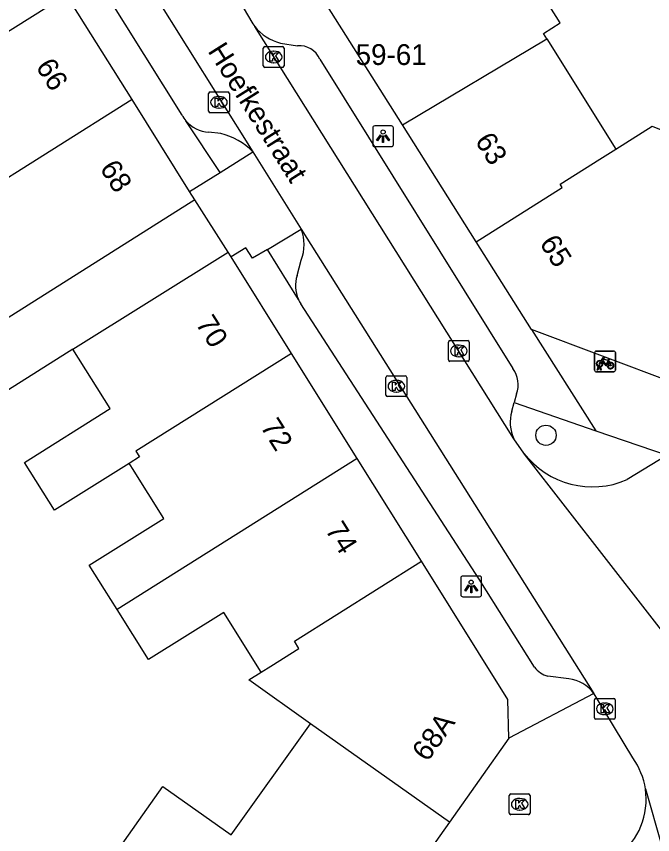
# Model space of a CAD drawing. Extents: x 161801 to 162379, y 382315 to 382832.
# Drawn here: x 162095.18 to 162125.8, y 382446.1 to 382485.49 of the extents above; entities that cross this region are included whole.
import ezdxf

# ---------------------------------------------------------------- set-up
doc = ezdxf.new("R2010")
doc.units = 0
for name, color, linetype in [('IMGEO_Boom', 7, 'Continuous'), ('IMGEO_Fietsenrek', 7, 'Continuous'), ('IMGEO_Fietspad_open', 7, 'Continuous'), ('IMGEO_Kolk', 7, 'Continuous'), ('IMGEO_Lichtpunt', 7, 'Continuous'), ('IMGEO_Openbare_ruimte_label', 7, 'Continuous'), ('IMGEO_Pand', 7, 'Continuous'), ('IMGEO_Pand_nummerreeks', 7, 'Continuous'), ('IMGEO_Parkeervlak_open', 7, 'Continuous'), ('IMGEO_Rijbaan_lokaal_open', 7, 'Continuous'), ('IMGEO_Voetpad_open', 7, 'Continuous')]:
    doc.layers.add(name, color=color, linetype=linetype)

msp = doc.modelspace()

# ---------------------------------------------------------------- linework, layer by layer
at = {"layer": 'IMGEO_Boom'}
msp.add_circle((162120.667, 382465.328), 0.489, dxfattribs=at)
at = {"layer": 'IMGEO_Fietsenrek'}
for p, q in [((162123.082, 382469.383), (162123.923, 382469.383)), ((162123.923, 382469.383), (162123.082, 382469.383)), ((162124.007, 382469.308), (162124.007, 382468.467)), ((162124.007, 382468.467), (162124.007, 382469.308)), ((162123.007, 382468.458), (162123.007, 382469.299)), ((162123.007, 382469.299), (162123.007, 382468.458)), ((162123.694, 382468.932), (162123.73, 382468.837)), ((162123.134, 382468.467), (162123.173, 382468.627)), ((162123.203, 382468.615), (162123.168, 382468.467)), ((162123.245, 382468.639), (162123.244, 382468.643)), ((162123.286, 382468.467), (162123.252, 382468.609)), ((162123.276, 382468.65), (162123.277, 382468.643)), ((162123.284, 382468.613), (162123.319, 382468.467)), ((162123.932, 382468.383), (162123.091, 382468.383)), ((162123.091, 382468.383), (162123.932, 382468.383)), ((162123.168, 382468.467), (162123.134, 382468.467)), ((162123.319, 382468.467), (162123.286, 382468.467))]:
    msp.add_line(p, q, dxfattribs=at)
for points in [[(162123.32, 382468.909), (162123.415, 382469.073), (162123.501, 382469.059), (162123.503, 382469.05), (162123.447, 382469.039), (162123.42, 382468.994), (162123.676, 382468.953)], [(162123.616, 382468.665), (162123.566, 382468.665), (162123.375, 382468.916), (162123.356, 382468.884)], [(162123.663, 382468.928), (162123.406, 382468.969), (162123.389, 382468.94), (162123.556, 382468.72), (162123.663, 382468.928)], [(162123.676, 382468.953), (162123.701, 382469.002), (162123.695, 382469.006), (162123.672, 382469.01), (162123.66, 382469.017), (162123.659, 382469.02), (162123.661, 382469.025), (162123.756, 382469.01), (162123.758, 382469), (162123.748, 382468.987), (162123.736, 382468.981), (162123.722, 382468.987), (162123.694, 382468.932)], [(162123.341, 382468.857), (162123.289, 382468.767), (162123.249, 382468.742), (162123.25, 382468.789), (162123.305, 382468.883)], [(162123.711, 382468.83), (162123.681, 382468.907), (162123.572, 382468.689), (162123.615, 382468.689)], [(162123.645, 382468.689), (162123.765, 382468.688), (162123.721, 382468.802)], [(162123.741, 382468.809), (162123.796, 382468.664), (162123.646, 382468.664)]]:
    msp.add_lwpolyline(points, dxfattribs=at)
for centre, radius, start, end in [((162123.085, 382469.305), 0.0779, 92.4484, 184.2845), ((162123.085, 382469.305), 0.0779, 92.4484, 184.2845), ((162123.929, 382469.305), 0.0779, 2.4484, 94.2845), ((162123.929, 382469.305), 0.0779, 2.4484, 94.2845), ((162123.247, 382468.768), 0.159, 62.6766, 242.1369), ((162123.247, 382468.768), 0.129, 63.3192, 238.903), ((162123.227, 382468.639), 0.0499, 12.8025, 158.6934), ((162123.247, 382468.768), 0.159, 253.9967, 271.7867), ((162123.227, 382468.639), 0.0174, 12.8025, 163.4502), ((162123.247, 382468.768), 0.129, 253.415, 269.0204), ((162123.247, 382468.768), 0.129, 283.6043, 43.4302), ((162123.247, 382468.768), 0.159, 283.5766, 46.6042), ((162123.774, 382468.684), 0.159, 113.3408, 178.3217), ((162123.774, 382468.684), 0.159, 187.0065, 105.7708), ((162123.774, 382468.684), 0.129, 113.923, 177.9556), ((162123.774, 382468.684), 0.129, 188.6715, 104.5883), ((162123.085, 382468.461), 0.0779, 182.4484, 274.2845), ((162123.085, 382468.461), 0.0779, 182.4484, 274.2845), ((162123.929, 382468.461), 0.0779, 272.4484, 4.2845), ((162123.929, 382468.461), 0.0779, 272.4484, 4.2845)]:
    msp.add_arc(centre, radius, start, end, dxfattribs=at)
at = {"layer": 'IMGEO_Fietspad_open'}
msp.add_arc((162122.065, 382447.804), 3.423, 307.3058, 8.3818, dxfattribs=at)
at = {"layer": 'IMGEO_Kolk'}
for p, q in [((162107.066, 382483.112), (162107.066, 382483.964)), ((162107.141, 382484.038), (162107.993, 382484.038)), ((162108.067, 382483.964), (162108.067, 382483.112)), ((162107.554, 382483.818), (162107.579, 382483.818)), ((162107.577, 382483.258), (162107.552, 382483.258)), ((162107.993, 382483.038), (162107.141, 382483.038)), ((162104.432, 382480.93), (162104.432, 382481.782)), ((162104.507, 382481.856), (162105.359, 382481.856)), ((162104.92, 382481.636), (162104.945, 382481.636)), ((162105.433, 382481.782), (162105.433, 382480.93)), ((162105.359, 382480.856), (162104.507, 382480.856)), ((162104.943, 382481.076), (162104.918, 382481.076)), ((162115.973, 382468.962), (162115.973, 382469.814)), ((162116.048, 382469.888), (162116.9, 382469.888)), ((162116.974, 382469.814), (162116.974, 382468.962)), ((162116.461, 382469.668), (162116.486, 382469.668)), ((162116.484, 382469.108), (162116.459, 382469.108)), ((162116.9, 382468.888), (162116.048, 382468.888)), ((162113.042, 382468.188), (162113.894, 382468.188)), ((162112.967, 382467.262), (162112.967, 382468.114)), ((162113.455, 382467.968), (162113.48, 382467.968)), ((162113.968, 382468.114), (162113.968, 382467.262)), ((162113.478, 382467.408), (162113.453, 382467.408)), ((162113.894, 382467.188), (162113.042, 382467.188)), ((162122.998, 382451.735), (162122.998, 382452.587)), ((162123.073, 382452.661), (162123.925, 382452.661)), ((162123.486, 382452.441), (162123.511, 382452.441)), ((162123.999, 382452.587), (162123.999, 382451.735)), ((162123.925, 382451.661), (162123.073, 382451.661)), ((162123.509, 382451.881), (162123.484, 382451.881)), ((162118.977, 382448.066), (162119.829, 382448.066)), ((162118.902, 382447.14), (162118.902, 382447.992)), ((162119.39, 382447.846), (162119.415, 382447.846)), ((162119.903, 382447.992), (162119.903, 382447.14)), ((162119.413, 382447.286), (162119.388, 382447.286)), ((162119.829, 382447.066), (162118.977, 382447.066))]:
    msp.add_line(p, q, dxfattribs=at)
for points in [[(162107.066, 382483.112), (162107.066, 382483.964)], [(162107.141, 382484.038), (162107.993, 382484.038)], [(162108.067, 382483.964), (162108.067, 382483.112)], [(162107.387, 382483.738), (162107.51, 382483.738), (162107.51, 382483.587), (162107.64, 382483.738), (162107.804, 382483.738), (162107.658, 382483.587), (162107.811, 382483.338), (162107.659, 382483.338), (162107.574, 382483.502), (162107.51, 382483.435), (162107.51, 382483.338), (162107.387, 382483.338), (162107.387, 382483.738)], [(162107.993, 382483.038), (162107.141, 382483.038)], [(162104.432, 382480.93), (162104.432, 382481.782)], [(162104.507, 382481.856), (162105.359, 382481.856)], [(162104.753, 382481.556), (162104.876, 382481.556), (162104.876, 382481.405), (162105.006, 382481.556), (162105.17, 382481.556), (162105.024, 382481.405), (162105.177, 382481.156), (162105.025, 382481.156), (162104.94, 382481.32), (162104.876, 382481.253), (162104.876, 382481.156), (162104.753, 382481.156), (162104.753, 382481.556)], [(162105.433, 382481.782), (162105.433, 382480.93)], [(162105.359, 382480.856), (162104.507, 382480.856)], [(162115.973, 382468.962), (162115.973, 382469.814)], [(162116.048, 382469.888), (162116.9, 382469.888)], [(162116.974, 382469.814), (162116.974, 382468.962)], [(162116.294, 382469.588), (162116.417, 382469.588), (162116.417, 382469.437), (162116.547, 382469.588), (162116.711, 382469.588), (162116.565, 382469.437), (162116.718, 382469.188), (162116.566, 382469.188), (162116.481, 382469.352), (162116.417, 382469.285), (162116.417, 382469.188), (162116.294, 382469.188), (162116.294, 382469.588)], [(162116.9, 382468.888), (162116.048, 382468.888)], [(162113.042, 382468.188), (162113.894, 382468.188)], [(162112.967, 382467.262), (162112.967, 382468.114)], [(162113.288, 382467.888), (162113.411, 382467.888), (162113.411, 382467.737), (162113.541, 382467.888), (162113.705, 382467.888), (162113.559, 382467.737), (162113.712, 382467.488), (162113.56, 382467.488), (162113.475, 382467.652), (162113.411, 382467.585), (162113.411, 382467.488), (162113.288, 382467.488), (162113.288, 382467.888)], [(162113.968, 382468.114), (162113.968, 382467.262)], [(162113.894, 382467.188), (162113.042, 382467.188)], [(162122.998, 382451.735), (162122.998, 382452.587)], [(162123.073, 382452.661), (162123.925, 382452.661)], [(162123.999, 382452.587), (162123.999, 382451.735)], [(162123.319, 382452.361), (162123.442, 382452.361), (162123.442, 382452.21), (162123.572, 382452.361), (162123.736, 382452.361), (162123.59, 382452.21), (162123.743, 382451.961), (162123.591, 382451.961), (162123.506, 382452.125), (162123.442, 382452.058), (162123.442, 382451.961), (162123.319, 382451.961), (162123.319, 382452.361)], [(162123.925, 382451.661), (162123.073, 382451.661)], [(162118.977, 382448.066), (162119.829, 382448.066)], [(162118.902, 382447.14), (162118.902, 382447.992)], [(162119.223, 382447.766), (162119.346, 382447.766), (162119.346, 382447.615), (162119.476, 382447.766), (162119.64, 382447.766), (162119.494, 382447.615), (162119.647, 382447.366), (162119.495, 382447.366), (162119.41, 382447.53), (162119.346, 382447.463), (162119.346, 382447.366), (162119.223, 382447.366), (162119.223, 382447.766)], [(162119.903, 382447.992), (162119.903, 382447.14)], [(162119.829, 382447.066), (162118.977, 382447.066)]]:
    msp.add_lwpolyline(points, dxfattribs=at)
for centre, start, end in [((162107.143, 382483.962), 91.552, 178.448), ((162107.143, 382483.962), 91.552, 178.448), ((162107.991, 382483.962), 1.552, 88.448), ((162107.991, 382483.962), 1.552, 88.448), ((162107.143, 382483.114), 181.552, 268.448), ((162107.143, 382483.114), 181.552, 268.448), ((162107.991, 382483.114), 271.552, 358.448), ((162107.991, 382483.114), 271.552, 358.448), ((162104.509, 382481.78), 91.552, 178.448), ((162104.509, 382481.78), 91.552, 178.448), ((162105.357, 382481.78), 1.552, 88.448), ((162105.357, 382481.78), 1.552, 88.448), ((162104.509, 382480.932), 181.552, 268.448), ((162104.509, 382480.932), 181.552, 268.448), ((162105.357, 382480.932), 271.552, 358.448), ((162105.357, 382480.932), 271.552, 358.448), ((162116.05, 382469.812), 91.552, 178.448), ((162116.05, 382469.812), 91.552, 178.448), ((162116.898, 382469.812), 1.552, 88.448), ((162116.898, 382469.812), 1.552, 88.448), ((162116.05, 382468.964), 181.552, 268.448), ((162116.05, 382468.964), 181.552, 268.448), ((162116.898, 382468.964), 271.552, 358.448), ((162116.898, 382468.964), 271.552, 358.448), ((162113.044, 382468.112), 91.552, 178.448), ((162113.044, 382468.112), 91.552, 178.448), ((162113.892, 382468.112), 1.552, 88.448), ((162113.892, 382468.112), 1.552, 88.448), ((162113.044, 382467.264), 181.552, 268.448), ((162113.044, 382467.264), 181.552, 268.448), ((162113.892, 382467.264), 271.552, 358.448), ((162113.892, 382467.264), 271.552, 358.448), ((162123.075, 382452.585), 91.552, 178.448), ((162123.075, 382452.585), 91.552, 178.448), ((162123.923, 382452.585), 1.552, 88.448), ((162123.923, 382452.585), 1.552, 88.448), ((162123.075, 382451.737), 181.552, 268.448), ((162123.075, 382451.737), 181.552, 268.448), ((162123.923, 382451.737), 271.552, 358.448), ((162123.923, 382451.737), 271.552, 358.448), ((162118.979, 382447.99), 91.552, 178.448), ((162118.979, 382447.99), 91.552, 178.448), ((162119.827, 382447.99), 1.552, 88.448), ((162119.827, 382447.99), 1.552, 88.448), ((162118.979, 382447.142), 181.552, 268.448), ((162118.979, 382447.142), 181.552, 268.448), ((162119.827, 382447.142), 271.552, 358.448), ((162119.827, 382447.142), 271.552, 358.448)]:
    msp.add_arc(centre, 0.0765, start, end, dxfattribs=at)
for centre, major_axis, ratio, start_param, end_param in [((162107.553, 382483.538), (-0.387, 0.002), 0.722429, 4.712389, 7.853982), ((162107.578, 382483.538), (-0.39, 0.002), 0.717154, 1.570796, 4.712389), ((162104.919, 382481.356), (-0.387, 0.002), 0.722429, 4.712389, 7.853982), ((162104.944, 382481.356), (-0.39, 0.002), 0.717154, 1.570796, 4.712389), ((162116.46, 382469.388), (-0.387, 0.002), 0.722429, 4.712389, 7.853982), ((162116.485, 382469.388), (-0.39, 0.002), 0.717154, 1.570796, 4.712389), ((162113.454, 382467.688), (-0.387, 0.002), 0.722429, 4.712389, 7.853982), ((162113.479, 382467.688), (-0.39, 0.002), 0.717154, 1.570796, 4.712389), ((162123.485, 382452.161), (-0.387, 0.002), 0.722429, 4.712389, 7.853982), ((162123.51, 382452.161), (-0.39, 0.002), 0.717154, 1.570796, 4.712389), ((162119.389, 382447.566), (-0.387, 0.002), 0.722429, 4.712389, 7.853982), ((162119.414, 382447.566), (-0.39, 0.002), 0.717154, 1.570796, 4.712389)]:
    msp.add_ellipse(centre, major_axis=major_axis, ratio=ratio, start_param=start_param, end_param=end_param, dxfattribs=at)
at = {"layer": 'IMGEO_Lichtpunt'}
for p, q in [((162112.331, 382480.127), (162112.331, 382479.32)), ((162112.331, 382480.127), (162112.331, 382479.32)), ((162113.233, 382480.222), (162112.425, 382480.222)), ((162113.233, 382480.222), (162112.425, 382480.222)), ((162113.327, 382479.32), (162113.327, 382480.127)), ((162113.327, 382479.32), (162113.327, 382480.127)), ((162112.425, 382479.226), (162113.233, 382479.226)), ((162112.425, 382479.226), (162113.233, 382479.226)), ((162116.57, 382458.458), (162116.57, 382457.651)), ((162116.57, 382458.458), (162116.57, 382457.651)), ((162117.472, 382458.553), (162116.664, 382458.553)), ((162117.472, 382458.553), (162116.664, 382458.553)), ((162117.566, 382457.651), (162117.566, 382458.458)), ((162117.566, 382457.651), (162117.566, 382458.458)), ((162116.664, 382457.557), (162117.472, 382457.557)), ((162116.664, 382457.557), (162117.472, 382457.557))]:
    msp.add_line(p, q, dxfattribs=at)
for points in [[(162112.705, 382479.791), (162112.744, 382479.763), (162112.556, 382479.501), (162112.518, 382479.528), (162112.705, 382479.791)], [(162112.807, 382479.743), (162112.854, 382479.743), (162112.854, 382479.421), (162112.807, 382479.421), (162112.807, 382479.743)], [(162112.917, 382479.763), (162112.955, 382479.79), (162113.142, 382479.528), (162113.103, 382479.5), (162112.917, 382479.763)], [(162116.944, 382458.122), (162116.983, 382458.094), (162116.795, 382457.832), (162116.757, 382457.859), (162116.944, 382458.122)], [(162117.046, 382458.074), (162117.093, 382458.074), (162117.093, 382457.752), (162117.046, 382457.752), (162117.046, 382458.074)], [(162117.156, 382458.094), (162117.194, 382458.121), (162117.381, 382457.859), (162117.342, 382457.831), (162117.156, 382458.094)]]:
    msp.add_lwpolyline(points, dxfattribs=at)
for centre in [(162112.83, 382479.925), (162117.069, 382458.256)]:
    msp.add_circle(centre, 0.0994, dxfattribs=at)
for centre, start, end in [((162112.425, 382480.127), 90, 180), ((162112.425, 382480.127), 90, 180), ((162113.233, 382480.127), 0, 90), ((162113.233, 382480.127), 0, 90), ((162112.425, 382479.32), 180, 270), ((162112.425, 382479.32), 180, 270), ((162113.233, 382479.32), 270, 0), ((162113.233, 382479.32), 270, 360), ((162116.664, 382458.458), 90, 180), ((162116.664, 382458.458), 90, 180), ((162117.472, 382458.458), 0, 90), ((162117.472, 382458.458), 0, 90), ((162116.664, 382457.651), 180, 270), ((162116.664, 382457.651), 180, 270), ((162117.472, 382457.651), 270, 0), ((162117.472, 382457.651), 270, 360)]:
    msp.add_arc(centre, 0.0946, start, end, dxfattribs=at)
at = {"layer": 'IMGEO_Pand'}
for points in [[(162120.705, 382484.408), (162120.541, 382484.67), (162121.35, 382485.177), (162119.474, 382488.169), (162123.957, 382490.978), (162123.661, 382491.451)], [(162097.591, 382486.531), (162089.834, 382481.646)], [(162100.752, 382481.485), (162097.591, 382486.531)], [(162113.756, 382480.279), (162110.159, 382485.985)], [(162113.756, 382480.279), (162120.705, 382484.408)], [(162120.705, 382484.408), (162124.028, 382479.105)], [(162100.752, 382481.485), (162093.01, 382476.61)], [(162103.519, 382477.068), (162100.752, 382481.485)], [(162117.309, 382474.641), (162113.756, 382480.279)], [(162124.028, 382479.105), (162125.777, 382480.201), (162127.552, 382479.488)], [(162117.309, 382474.641), (162121.451, 382477.25), (162121.343, 382477.422), (162123.261, 382478.624), (162124.028, 382479.105)], [(162103.771, 382476.665), (162103.519, 382477.068)], [(162103.771, 382476.665), (162091.73, 382469.061)], [(162134.778, 382476.25), (162132.859, 382471.476), (162126.806, 382467.855), (162119.965, 382470.428)], [(162119.965, 382470.428), (162117.309, 382474.641)], [(162097.905, 382469.475), (162105.371, 382474.148)], [(162105.512, 382473.923), (162105.371, 382474.148)], [(162108.424, 382469.266), (162105.512, 382473.923)], [(162100.613, 382463.977), (162097.024, 382461.725), (162095.582, 382464.023), (162099.7, 382466.612), (162097.905, 382469.475)], [(162108.424, 382469.266), (162100.94, 382464.567), (162101.113, 382464.291), (162100.613, 382463.977)], [(162111.589, 382464.206), (162108.424, 382469.266)], [(162111.589, 382464.206), (162100.028, 382456.948)], [(162114.681, 382459.264), (162111.589, 382464.206)], [(162100.028, 382456.948), (162099.423, 382457.91), (162098.689, 382459.078), (162102.275, 382461.33), (162100.772, 382463.724), (162100.692, 382463.851), (162100.613, 382463.977)], [(162106.968, 382453.929), (162107.431, 382454.22), (162108.783, 382455.069), (162108.561, 382455.422), (162114.681, 382459.264)], [(162118.881, 382450.741), (162118.839, 382452.616), (162114.681, 382459.264)], [(162106.968, 382453.929), (162105.166, 382456.799), (162101.549, 382454.528), (162100.028, 382456.948)], [(162109.343, 382451.445), (162106.367, 382453.552), (162106.968, 382453.929)], [(162101.85, 382443.141), (162099.613, 382444.723), (162102.232, 382448.424), (162105.515, 382446.102), (162109.343, 382451.445)], [(162116.03, 382446.712), (162109.343, 382451.445)], [(162118.881, 382450.741), (162116.03, 382446.712)], [(162116.03, 382446.712), (162109.429, 382437.384)]]:
    msp.add_lwpolyline(points, dxfattribs=at)
at = {"layer": 'IMGEO_Parkeervlak_open'}
for points in [[(162105.019, 382479.852), (162104.436, 382479.92)], [(162108.691, 382473.017), (162108.888, 382473.764)], [(162119.017, 382466.482), (162119.137, 382466.909)]]:
    msp.add_lwpolyline(points, dxfattribs=at)
for centre, radius, start, end in [((162104.525, 382481.459), 1.541, 219.9972, 266.705), ((162104.33, 382476.876), 3.054, 43.2459, 76.9676), ((162106.975, 382474.515), 2.055, 338.5744, 21.1181), ((162110.191, 382472.522), 1.579, 161.7536, 204.5178), ((162120.795, 382465.963), 1.852, 163.7315, 205.6233)]:
    msp.add_arc(centre, radius, start, end, dxfattribs=at)
at = {"layer": 'IMGEO_Rijbaan_lokaal_open'}
for points in [[(162103.136, 382490.956), (162106.563, 382485.131), (162106.652, 382485.002)], [(162100.211, 382489.131), (162106.555, 382478.969)], [(162119.125, 382465.162), (162106.652, 382485.002)], [(162106.555, 382478.969), (162108.892, 382475.255)], [(162108.892, 382475.255), (162122.963, 382452.902)], [(162119.608, 382464.474), (162119.125, 382465.162)], [(162127.518, 382454.286), (162119.632, 382464.425), (162119.608, 382464.474)], [(162126.494, 382464.366), (162124.567, 382463.195)], [(162124.845, 382449.797), (162123.028, 382452.8), (162122.963, 382452.902)], [(162125.452, 382448.303), (162126.239, 382445.557), (162126.593, 382443.384)]]:
    msp.add_lwpolyline(points, dxfattribs=at)
for centre, radius, start, end in [((162122.901, 382466.99), 4.145, 217.3799, 293.6956), ((162122.071, 382447.8), 3.418, 8.4663, 35.7567)]:
    msp.add_arc(centre, radius, start, end, dxfattribs=at)
at = {"layer": 'IMGEO_Voetpad_open'}
for points in [[(162103.161, 382480.743), (162091.096, 382500), (162088.047, 382504.963)], [(162107.888, 382484.208), (162108.712, 382484.074)], [(162109.785, 382483.43), (162119.073, 382468.538)], [(162104.984, 382477.985), (162103.344, 382480.468)], [(162104.984, 382477.985), (162106.555, 382478.969)], [(162103.519, 382477.068), (162104.984, 382477.985)], [(162105.371, 382474.148), (162103.771, 382476.665)], [(162107.27, 382474.279), (162108.892, 382475.255)], [(162107.27, 382474.279), (162106.553, 382473.847), (162106.227, 382474.357), (162105.512, 382473.923)], [(162108.754, 382471.867), (162107.27, 382474.279)], [(162120.118, 382454.168), (162117.458, 382458.404), (162108.869, 382471.657)], [(162119.965, 382470.428), (162123.069, 382465.55)], [(162097.905, 382469.475), (162088.772, 382463.713)], [(162119.253, 382467.318), (162119.137, 382466.909)], [(162119.137, 382466.909), (162123.069, 382465.55)], [(162123.069, 382465.55), (162126.494, 382464.366)], [(162121.76, 382453.599), (162120.758, 382453.731)], [(162122.963, 382452.902), (162118.881, 382450.741)]]:
    msp.add_lwpolyline(points, dxfattribs=at)
for centre, radius, start, end in [((162108.466, 382486.467), 2.332, 218.9202, 255.6468), ((162108.814, 382483.028), 1.051, 22.4886, 95.5682), ((162104.549, 382481.468), 1.565, 207.5858, 219.6981), ((162110.09, 382472.462), 1.463, 204.0109, 213.401), ((162118.048, 382467.764), 1.284, 339.7029, 37.083), ((162121.028, 382454.813), 1.115, 215.3433, 256.0052), ((162121.634, 382451.995), 1.609, 34.3086, 85.5167)]:
    msp.add_arc(centre, radius, start, end, dxfattribs=at)

# ---------------------------------------------------------------- texts
at = {"layer": 'IMGEO_Openbare_ruimte_label'}
msp.add_text('Hoefkestraat', height=1, rotation=302.1329, dxfattribs=at).set_placement((162104.369, 382483.827))
at = {"layer": 'IMGEO_Pand_nummerreeks'}
msp.add_text('59-61', height=1, dxfattribs=at).set_placement((162111.508, 382483.153))
for s, rotation, p in [('66', 302.1943, (162096.089, 382483.072)), ('63', 302.2229, (162117.224, 382479.502)), ('68', 302.1931, (162099.17, 382478.178)), ('65', 302.2229, (162120.328, 382474.577)), ('70', 302.1255, (162103.783, 382470.708)), ('72', 302.1255, (162106.899, 382465.746)), ('74', 302.1255, (162110.019, 382460.776)), ('68A', 54.7117, (162114.963, 382449.567))]:
    msp.add_text(s, height=1, rotation=rotation, dxfattribs=at).set_placement(p)

doc.saveas('drawing.dxf')
